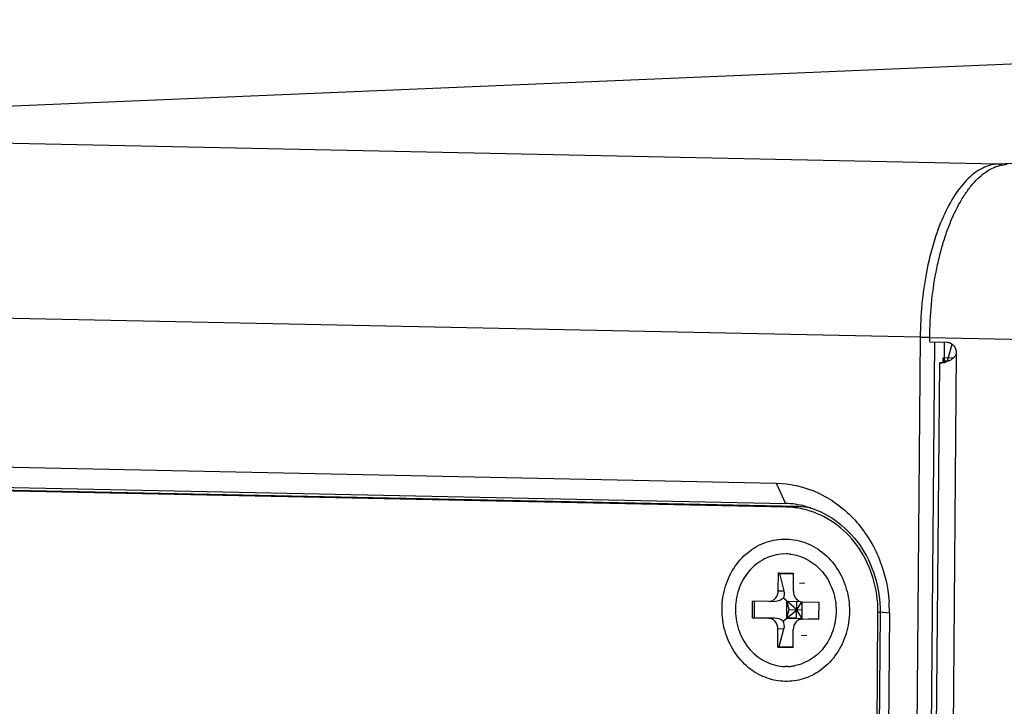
# Model space of a CAD drawing. Header units: millimetres. Extents: x 0 to 1750, y -1720 to 477.
# Tile 272 of 317: x 967 to 1013, y -808 to -776. Entities that reach past the tile are written whole.
import ezdxf

# ---------------------------------------------------------------- set-up
doc = ezdxf.new("R2010")
doc.units = ezdxf.units.MM
doc.header["$LTSCALE"] = 92.51
for name, color, linetype in [('DE-11-072043DXF_CONTINUOUS_LINE', 7, 'CONTINUOUS'), ('DE-11-080277DXF_CONTINUOUS_LINE', 7, 'CONTINUOUS'), ('DE-13-001875DXF_CONTINUOUS_LINE', 7, 'CONTINUOUS'), ('DE-20-027328DXF_CONTINUOUS_LINE', 7, 'CONTINUOUS'), ('SC-KM3X5B-JMDXF_CONTINUOUS_LINE', 7, 'CONTINUOUS')]:
    doc.layers.add(name, color=color, linetype=linetype)

msp = doc.modelspace()

# ---------------------------------------------------------------- linework, layer by layer
at = {"layer": 'DE-11-072043DXF_CONTINUOUS_LINE'}
for p, q in [((1003.217, -798.914), (933.725, -797.468)), ((1003.754, -798.892), (934.262, -797.446)), ((1003.217, -798.914), (1003.754, -798.892)), ((1005.841, -1006.782), (1007.514, -803.853)), ((1007.514, -803.853), (1007.614, -803.849))]:
    msp.add_line(p, q, dxfattribs=at)
for centre, radius, start, end in [((1003.135, -802.798), 3.885, 83.1369, 88.7962), ((1003.127, -802.866), 3.953, 77.6407, 83.1377), ((1003.67, -802.8), 3.909, 79.8669, 88.7788), ((1002.106, -803.809), 5.409, 359.5342, 4.0732)]:
    msp.add_arc(centre, radius, start, end, dxfattribs=at)
for points, knots in [([(1007.501, -803.425), (1007.464, -802.902), (1007.239, -801.872), (1006.476, -800.517), (1005.361, -799.495), (1004.441, -799.107), (1003.973, -799.005)], [0, 0, 0, 0, 0.260632, 0.515508, 0.761804, 1, 1, 1, 1]), ([(1001.534, -806.546), (1001.262, -806.344), (1000.776, -805.836), (1000.309, -804.884), (1000.13, -803.822), (1000.258, -802.753), (1000.68, -801.783), (1001.359, -801.008), (1002.23, -800.513), (1002.885, -800.407), (1003.204, -800.414)], [0, 0, 0, 0, 0.123982, 0.252025, 0.382434, 0.512674, 0.640268, 0.763688, 0.88299, 1, 1, 1, 1]), ([(1003.204, -800.414), (1003.526, -800.42), (1004.18, -800.554), (1005.04, -801.086), (1005.705, -801.886), (1006.111, -802.872), (1006.221, -803.945), (1006.026, -805), (1005.544, -805.935), (1005.048, -806.423), (1004.773, -806.614)], [0, 0, 0, 0, 0.117351, 0.237786, 0.362563, 0.491129, 0.621537, 0.751189, 0.877748, 1, 1, 1, 1]), ([(1003.149, -807.111), (1002.864, -807.106), (1002.285, -806.999), (1001.768, -806.72), (1001.534, -806.546)], [0, 0, 0, 0, 0.4946, 1, 1, 1, 1]), ([(1004.773, -806.614), (1004.536, -806.778), (1004.012, -807.036), (1003.434, -807.117), (1003.149, -807.111)], [0, 0, 0, 0, 0.503842, 1, 1, 1, 1])]:
    msp.add_open_spline(points, degree=3, knots=knots, dxfattribs=at)
at = {"layer": 'DE-11-080277DXF_CONTINUOUS_LINE'}
for p, q in [((1009.945, -791.137), (1009.947, -790.937)), ((1009.945, -791.137), (1010.75, -791.153)), ((1009.947, -790.937), (1101.708, -792.846)), ((1011.193, -791.663), (1009.311, -1019.883)), ((1010.787, -792.033), (1011.007, -791.25)), ((1008.537, -1019.845), (1010.415, -792.125)), ((1010.458, -792.133), (1010.479, -792.134)), ((1010.563, -792.11), (1010.646, -792.107)), ((1010.563, -792.11), (1010.627, -792.111)), ((1010.625, -792.04), (1010.787, -792.033)), ((1010.795, -792.056), (1010.625, -792.052)), ((1010.845, -792.034), (1010.787, -792.033))]:
    msp.add_line(p, q, dxfattribs=at)
for points, knots in [([(1009.947, -790.937), (1009.951, -790.415), (1010.004, -789.385), (1010.183, -788.122), (1010.392, -787.156), (1010.577, -786.477), (1010.79, -785.838), (1011.03, -785.247), (1011.293, -784.708), (1011.577, -784.228), (1011.881, -783.81), (1012.2, -783.458), (1012.534, -783.175), (1012.878, -782.966), (1013.231, -782.832), (1013.473, -782.794), (1013.591, -782.789)], [0, 0, 0, 0, 0.163954, 0.323609, 0.400346, 0.474269, 0.544885, 0.611766, 0.674563, 0.733028, 0.787042, 0.836646, 0.882089, 0.923874, 0.962807, 1, 1, 1, 1]), ([(1010.75, -791.153), (1010.779, -791.154), (1010.838, -791.162), (1010.923, -791.192), (1011, -791.241), (1011.091, -791.327), (1011.172, -791.468), (1011.194, -791.598), (1011.193, -791.663)], [0, 0, 0, 0, 0.118052, 0.237484, 0.359114, 0.48339, 0.738519, 1, 1, 1, 1]), ([(1011.193, -791.663), (1011.193, -791.69), (1011.183, -791.744), (1011.144, -791.814), (1011.094, -791.873), (1011.021, -791.936), (1010.926, -791.997), (1010.812, -792.051), (1010.709, -792.089), (1010.618, -792.115), (1010.543, -792.13), (1010.498, -792.135), (1010.479, -792.135)], [0, 0, 0, 0, 0.088886, 0.175559, 0.259316, 0.339987, 0.491399, 0.628512, 0.74949, 0.852604, 0.936416, 1, 1, 1, 1]), ([(1010.415, -792.125), (1010.415, -792.124), (1010.417, -792.123), (1010.422, -792.121), (1010.433, -792.119), (1010.453, -792.117), (1010.468, -792.115), (1010.477, -792.115)], [0, 0, 0, 0, 0.025808, 0.076311, 0.264797, 0.572913, 1, 1, 1, 1]), ([(1010.458, -792.133), (1010.452, -792.133), (1010.441, -792.132), (1010.428, -792.129), (1010.42, -792.128), (1010.416, -792.126), (1010.415, -792.125), (1010.415, -792.125)], [0, 0, 0, 0, 0.424561, 0.730913, 0.919343, 0.971092, 1, 1, 1, 1]), ([(1010.479, -792.135), (1010.477, -792.135), (1010.47, -792.134), (1010.463, -792.134), (1010.458, -792.133)], [0, 0, 0, 0, 0.26749, 1, 1, 1, 1]), ([(1010.477, -792.115), (1010.483, -792.114), (1010.512, -792.112), (1010.54, -792.111), (1010.563, -792.11)], [0, 0, 0, 0, 0.211095, 1, 1, 1, 1])]:
    msp.add_open_spline(points, degree=3, knots=knots, dxfattribs=at)
at = {"layer": 'DE-13-001875DXF_CONTINUOUS_LINE'}
for p, q in [((950.025, -780.741), (1063.256, -775.986)), ((1137.935, -777.54), (1013.144, -782.78)), ((1013.144, -782.78), (927.733, -781.003)), ((1009.5, -790.927), (924.089, -789.15)), ((1009.5, -790.927), (1007.612, -1019.847)), ((1010.169, -791.138), (1008.283, -1019.847)), ((1010.632, -791.152), (1010.624, -792.136)), ((933.243, -796.34), (1002.734, -797.785)), ((933.672, -797.298), (1003.163, -798.744)), ((1002.734, -797.785), (1003.163, -798.744)), ((1007.614, -803.858), (1005.941, -1006.787)), ((1008.051, -803.895), (1006.377, -1006.824)), ((1008.051, -803.895), (1007.614, -803.858))]:
    msp.add_line(p, q, dxfattribs=at)
for centre, radius, start, end in [((1003.073, -802.822), 4.08, 75.5428, 88.7339), ((1001.353, -803.841), 6.698, 0.0891, 4.0706), ((1001.414, -803.84), 6.637, 359.5276, 0.0844)]:
    msp.add_arc(centre, radius, start, end, dxfattribs=at)
for points, knots in [([(1013.144, -782.78), (1012.903, -782.79), (1012.388, -782.936), (1011.704, -783.456), (1011.086, -784.241), (1010.325, -785.69), (1009.689, -787.954), (1009.508, -789.899), (1009.5, -790.927)], [0, 0, 0, 0, 0.075841, 0.162994, 0.266629, 0.388016, 0.676097, 1, 1, 1, 1]), ([(1009.945, -790.931), (1009.832, -790.932), (1009.684, -790.931), (1009.536, -790.928), (1009.5, -790.927)], [0, 0, 0, 0, 0.757882, 1, 1, 1, 1]), ([(1002.734, -797.785), (1003.398, -797.799), (1004.755, -798.118), (1006.459, -799.367), (1007.64, -801.194), (1007.982, -802.633), (1008.034, -803.365)], [0, 0, 0, 0, 0.237306, 0.482441, 0.737655, 1, 1, 1, 1]), ([(1004.092, -798.872), (1004.594, -799.001), (1005.574, -799.465), (1006.722, -800.64), (1007.457, -802.16), (1007.619, -803.292), (1007.614, -803.858)], [0, 0, 0, 0, 0.23805, 0.484711, 0.739972, 1, 1, 1, 1])]:
    msp.add_open_spline(points, degree=3, knots=knots, dxfattribs=at)
msp.add_open_spline([(1013.317, -782.823), (1013.264, -782.797), (1013.203, -782.781), (1013.144, -782.78)], degree=3, dxfattribs=at)
at = {"layer": 'DE-20-027328DXF_CONTINUOUS_LINE'}
for p, q in [((1010.565, -791.91), (1010.563, -792.11)), ((1011.075, -791.889), (1010.565, -791.91))]:
    msp.add_line(p, q, dxfattribs=at)
at = {"layer": 'SC-KM3X5B-JMDXF_CONTINUOUS_LINE'}
for p, q in [((1003.199, -801.114), (1003.066, -801.119)), ((1002.827, -802.856), (1002.834, -802.006)), ((1002.903, -802.03), (1002.834, -802.006)), ((1002.834, -802.006), (1003.549, -802.021)), ((1002.903, -802.03), (1003.549, -802.044)), ((1003.108, -802.844), (1002.903, -802.03)), ((1003.542, -802.87), (1003.549, -802.021)), ((1004.074, -802.494), (1003.817, -802.505)), ((1002.827, -802.856), (1003.108, -802.844)), ((1003.691, -803.741), (1003.066, -803.191)), ((1001.608, -804.13), (1001.615, -803.33)), ((1002.375, -803.346), (1001.615, -803.33)), ((1001.702, -804.128), (1001.709, -803.328)), ((1002.375, -803.346), (1002.4, -803.345)), ((1002.4, -803.346), (1002.69, -803.334)), ((1003.227, -804.138), (1003.233, -803.338)), ((1003.233, -803.338), (1003.849, -803.351)), ((1003.333, -803.734), (1003.233, -803.338)), ((1003.688, -804.141), (1003.695, -803.341)), ((1003.691, -803.741), (1003.936, -803.373)), ((1003.942, -804.153), (1003.949, -803.379)), ((1004.745, -803.395), (1003.985, -803.38)), ((1004.739, -804.195), (1004.745, -803.395)), ((1001.702, -804.128), (1001.608, -804.13)), ((1002.369, -804.146), (1001.608, -804.13)), ((1002.651, -804.134), (1001.702, -804.128)), ((1002.651, -804.134), (1002.369, -804.146)), ((1003.057, -804.283), (1003.691, -803.741)), ((1003.227, -804.138), (1003.333, -803.734)), ((1003.688, -804.141), (1003.227, -804.138)), ((1003.227, -804.138), (1003.942, -804.153)), ((1003.333, -803.734), (1003.946, -803.746)), ((1003.958, -804.178), (1003.691, -803.741)), ((1003.953, -804.18), (1004.243, -804.167)), ((1003.978, -804.179), (1003.953, -804.18)), ((1003.978, -804.179), (1004.26, -804.167)), ((1004.739, -804.195), (1003.978, -804.179)), ((1004.243, -804.168), (1004.26, -804.167)), ((1004.739, -804.19), (1004.26, -804.167)), ((1003.094, -804.643), (1002.812, -804.655)), ((1002.874, -805.474), (1003.094, -804.643)), ((1002.805, -805.505), (1002.812, -804.655)), ((1003.52, -805.519), (1003.527, -804.67)), ((1004.172, -804.951), (1003.919, -804.962)), ((1002.805, -805.505), (1002.874, -805.474)), ((1002.805, -805.505), (1003.52, -805.519)), ((1002.874, -805.474), (1003.521, -805.488)), ((1003.288, -806.407), (1003.155, -806.412))]:
    msp.add_line(p, q, dxfattribs=at)
for centre, radius, start, end in [((1003.156, -803.156), 2.043, 86.7503, 88.8052), ((1003.153, -803.201), 2.088, 83.1263, 86.7445), ((1003.993, -802.99), 0.39, 263.4094, 268.7879), ((1003.194, -804.302), 2.11, 272.5401, 278.192), ((1003.189, -804.26), 2.153, 278.1814, 280.6464)]:
    msp.add_arc(centre, radius, start, end, dxfattribs=at)
for centre, major_axis, ratio, start_param, end_param in [((1002.661, -802.834), (0.576, -0.001), 0.867308, -1.519942, -0.790687), ((1002.661, -802.834), (-0.342, 0.425), 0.739031, -2.911397, -2.125999), ((1002.646, -804.634), (0.576, -0.001), 0.867308, 0.78011, 1.565508), ((1002.646, -804.634), (0.329, 0.441), 0.75113, -1.078761, -0.293363)]:
    msp.add_ellipse(centre, major_axis=major_axis, ratio=ratio, start_param=start_param, end_param=end_param, dxfattribs=at)
for points, knots in [([(1003.066, -801.115), (1002.762, -801.129), (1002.142, -801.293), (1001.389, -801.905), (1000.905, -802.781), (1000.749, -803.79), (1000.94, -804.795), (1001.454, -805.659), (1002.226, -806.252), (1002.85, -806.405), (1003.155, -806.412)], [0, 0, 0, 0, 0.118416, 0.240654, 0.367953, 0.499049, 0.630437, 0.758426, 0.88146, 1, 1, 1, 1]), ([(1003.403, -801.128), (1003.687, -801.162), (1004.256, -801.35), (1004.949, -801.937), (1005.412, -802.748), (1005.596, -803.682), (1005.478, -804.625), (1005.073, -805.466), (1004.423, -806.099), (1003.867, -806.323), (1003.586, -806.376)], [0, 0, 0, 0, 0.118856, 0.241902, 0.369524, 0.500267, 0.63091, 0.758368, 0.881122, 1, 1, 1, 1]), ([(1002.4, -803.346), (1002.457, -803.343), (1002.571, -803.313), (1002.76, -803.165), (1002.826, -802.976), (1002.827, -802.856)], [0, 0, 0, 0, 0.239378, 0.48614, 1, 1, 1, 1]), ([(1003.542, -802.87), (1003.541, -802.973), (1003.595, -803.178), (1003.758, -803.318), (1003.849, -803.353)], [0, 0, 0, 0, 0.514324, 1, 1, 1, 1]), ([(1002.812, -804.655), (1002.813, -804.529), (1002.745, -804.331), (1002.547, -804.177), (1002.427, -804.147), (1002.369, -804.146)], [0, 0, 0, 0, 0.513973, 0.761539, 1, 1, 1, 1]), ([(1003.953, -804.18), (1003.897, -804.182), (1003.782, -804.212), (1003.593, -804.361), (1003.528, -804.549), (1003.527, -804.67)], [0, 0, 0, 0, 0.239378, 0.48614, 1, 1, 1, 1])]:
    msp.add_open_spline(points, degree=3, knots=knots, dxfattribs=at)
msp.add_open_spline([(1003.849, -803.353), (1003.881, -803.365), (1003.915, -803.373), (1003.949, -803.377)], degree=3, dxfattribs=at)

doc.saveas('drawing.dxf')
